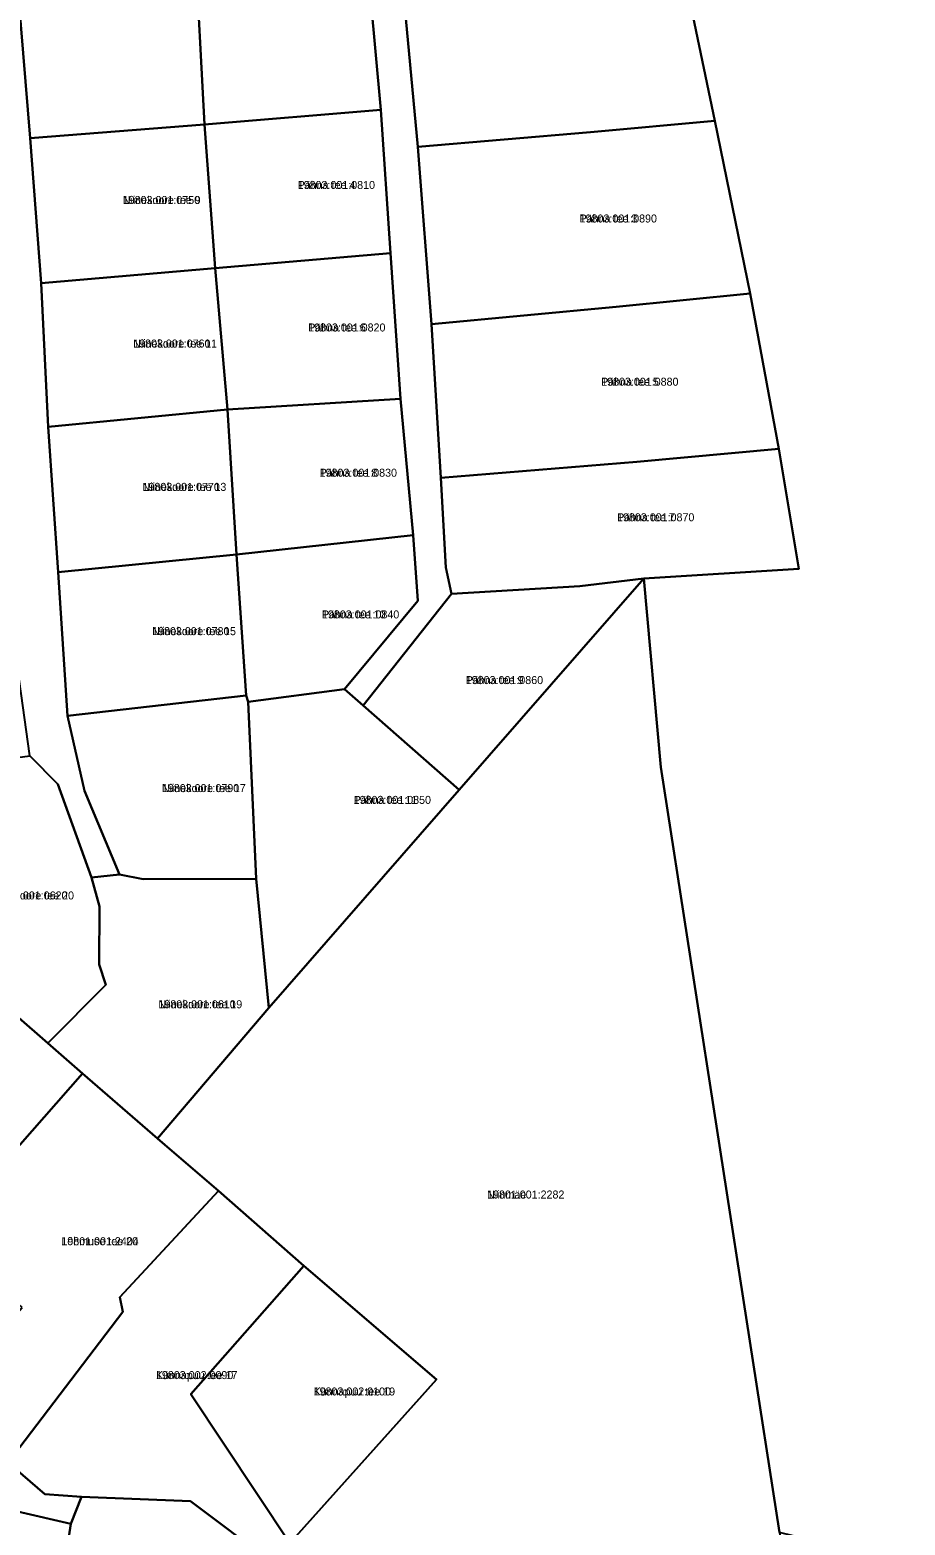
# Model space of a CAD drawing. Extents: x 516875 to 535633, y 6574491 to 6593094.
# Drawn here: x 521944.6 to 522108.7, y 6591928 to 6592208.3 of the extents above; entities that cross this region are included whole.
import ezdxf

# ---------------------------------------------------------------- set-up
doc = ezdxf.new("R2010")
doc.units = 0
for name, color, linetype in [('L_AADRESS', 7, 'Continuous'), ('PIIR', 7, 'Continuous'), ('TUNNUS', 7, 'Continuous')]:
    doc.layers.add(name, color=color, linetype=linetype)

msp = doc.modelspace()

# ---------------------------------------------------------------- linework, layer by layer
at = {"layer": 'PIIR'}
for points in [[(522017.36, 6592186.32), (522013.67, 6592225.81), (522015.96, 6592228.4), (522042.04, 6592236.68), (522062.47, 6592241.81), (522073.03, 6592191.23), (522049.72, 6592189.11)], [(521940.61, 6592236.6), (521942.91, 6592237.96), (521975.67, 6592236.53), (521975.53, 6592224.7), (521977.35, 6592190.49), (521944.62, 6592187.97)], [(521975.53, 6592224.7), (521975.67, 6592236.53), (521998.82, 6592228.79), (522007.53, 6592224.77), (522010.42, 6592193.3), (521977.35, 6592190.49)], [(521977.35, 6592190.49), (522010.42, 6592193.3), (522012.19, 6592166.37), (521979.31, 6592163.56)], [(521944.62, 6592187.97), (521977.35, 6592190.49), (521979.31, 6592163.56), (521946.72, 6592160.75)], [(522017.36, 6592186.32), (522049.72, 6592189.11), (522073.03, 6592191.23), (522079.69, 6592158.81), (522054.57, 6592156.34), (522019.89, 6592153.06)], [(521979.31, 6592163.56), (522012.19, 6592166.37), (522014.07, 6592139.09), (521981.63, 6592137.07)], [(521946.72, 6592160.75), (521979.31, 6592163.56), (521981.63, 6592137.07), (521947.99, 6592133.85)], [(522019.89, 6592153.06), (522054.57, 6592156.34), (522079.69, 6592158.81), (522085.03, 6592129.74), (522058.41, 6592127.27), (522021.68, 6592124.29)], [(521983.32, 6592109.89), (521949.86, 6592106.6), (521947.99, 6592133.85), (521981.63, 6592137.07)], [(521981.63, 6592137.07), (522014.07, 6592139.09), (522016.47, 6592113.56), (521983.32, 6592109.89)], [(522023.68, 6592102.54), (522022.57, 6592107.46), (522021.68, 6592124.29), (522058.41, 6592127.27), (522085.03, 6592129.74), (522088.79, 6592107.21), (522059.74, 6592105.41), (522047.74, 6592103.96)], [(521985.17, 6592083.5), (521983.32, 6592109.89), (522016.47, 6592113.56), (522017.32, 6592101.25), (522003.56, 6592084.66), (521985.53, 6592082.3)], [(521985.17, 6592083.5), (521951.66, 6592079.69), (521949.86, 6592106.6), (521983.32, 6592109.89)], [(522092.15, 6591881.49), (522040.1, 6591903.07), (521990, 6591920.93), (521993.36, 6591924.57), (522020.82, 6591955.28), (521995.95, 6591976.56), (521979.93, 6591990.62), (521969.89, 6591999.23), (521968.51, 6592000.46), (521989.41, 6592024.95), (522025.09, 6592065.82), (522059.74, 6592105.41), (522062.91, 6592070.06), (522085.15, 6591926.58)], [(522007.1, 6592081.63), (522023.68, 6592102.54), (522047.74, 6592103.96), (522059.74, 6592105.41), (522025.09, 6592065.82)], [(521961.38, 6592049.9), (521954.85, 6592065.61), (521951.66, 6592079.69), (521985.17, 6592083.5), (521985.53, 6592082.3), (521987.02, 6592049.12), (521965.83, 6592049.03)], [(521987.02, 6592049.12), (521985.53, 6592082.3), (522003.56, 6592084.66), (522007.1, 6592081.63), (522025.09, 6592065.82), (521989.41, 6592024.95)], [(521905.05, 6592066.86), (521944.54, 6592072.18), (521949.8, 6592066.84), (521956.14, 6592049.35), (521957.62, 6592043.92), (521957.58, 6592033.05), (521958.82, 6592029.22), (521947.95, 6592018.33), (521922.65, 6592040.34), (521920.48, 6592042.23), (521893.89, 6592065.37)], [(521958.82, 6592029.22), (521957.58, 6592033.05), (521957.62, 6592043.92), (521956.14, 6592049.35), (521961.38, 6592049.9), (521965.83, 6592049.03), (521987.02, 6592049.12), (521989.41, 6592024.95), (521968.51, 6592000.46), (521954.46, 6592012.61), (521947.95, 6592018.33)], [(521954.46, 6592012.61), (521927.9, 6591982.42), (521892.26, 6592014.38), (521910.39, 6592030.94), (521922.65, 6592040.34), (521947.95, 6592018.33)], [(521943.12, 6591968.75), (521927.9, 6591982.42), (521954.46, 6592012.61), (521968.51, 6592000.46), (521969.89, 6591999.23), (521979.93, 6591990.62), (521961.47, 6591970.68), (521962, 6591967.92), (521940.5, 6591939.68), (521921.02, 6591956.48), (521934.07, 6591971.5), (521940.4, 6591965.65)], [(521995.95, 6591976.56), (521974.79, 6591952.48), (521993.36, 6591924.57), (521990, 6591920.93), (521974.68, 6591932.42), (521954.24, 6591933.23), (521947.41, 6591933.73), (521940.5, 6591939.68), (521962, 6591967.92), (521961.47, 6591970.68), (521979.93, 6591990.62)], [(522020.82, 6591955.28), (521993.36, 6591924.57), (521974.79, 6591952.48), (521995.95, 6591976.56)], [(521887.4, 6591966.94), (521901.29, 6591973.58), (521921.02, 6591956.48), (521940.5, 6591939.68), (521947.41, 6591933.73), (521954.24, 6591933.23), (521952.28, 6591928.18), (521922.16, 6591935.12), (521894.09, 6591934.06), (521888.85, 6591963.96), (521888.12, 6591965.45)], [(521979.22, 6591916.15), (521951.52, 6591923.34), (521952.28, 6591928.18), (521954.24, 6591933.23), (521974.68, 6591932.42), (521990, 6591920.93), (522040.1, 6591903.07), (522092.15, 6591881.49), (522092.67, 6591878.12), (522098.22, 6591875.45), (522113.03, 6591865.8), (522106.01, 6591863.22), (522095.26, 6591870.23), (522083.15, 6591876.05), (522060.23, 6591885.71), (522039.87, 6591892.96), (522016.13, 6591900.78), (521990.87, 6591907.89), (521986.44, 6591912.91)]]:
    msp.add_lwpolyline(points, close=True, dxfattribs=at)
for points in [[(522207.55, 6591896.65), (522085.15, 6591926.58), (522062.91, 6592070.06), (522059.74, 6592105.41), (522088.79, 6592107.21), (522085.03, 6592129.74), (522079.69, 6592158.81), (522073.03, 6592191.23), (522062.47, 6592241.81), (522097.83, 6592242.41), (522155.84, 6592236.87)], [(521940.61, 6592236.6), (521944.62, 6592187.97), (521946.72, 6592160.75), (521947.99, 6592133.85), (521949.86, 6592106.6), (521951.66, 6592079.69), (521954.85, 6592065.61), (521961.38, 6592049.9), (521956.14, 6592049.35), (521949.8, 6592066.84), (521944.54, 6592072.18), (521941.31, 6592095.51), (521939.71, 6592122.44), (521938.04, 6592150.21), (521936.49, 6592176.65), (521934.69, 6592206.69), (521933.37, 6592230.79)], [(522013.67, 6592225.81), (522017.36, 6592186.32), (522019.89, 6592153.06), (522021.68, 6592124.29), (522022.57, 6592107.46), (522023.68, 6592102.54), (522007.1, 6592081.63), (522003.56, 6592084.66), (522017.32, 6592101.25), (522016.47, 6592113.56), (522014.07, 6592139.09), (522012.19, 6592166.37), (522010.42, 6592193.3), (522007.53, 6592224.77)], [(521922.16, 6591935.12), (521952.28, 6591928.18), (521951.52, 6591923.34)]]:
    msp.add_lwpolyline(points, dxfattribs=at)

# ---------------------------------------------------------------- texts
at = {"layer": 'L_AADRESS'}
for s, p in [('Pähna tee 4', (521994.81, 6592178.43)), ('Niinekoore tee 9', (521962, 6592175.62)), ('Pähna tee 3', (522047.69, 6592172.15)), ('Pähna tee 6', (521996.77, 6592151.72)), ('Niinekoore tee 11', (521963.95, 6592148.71)), ('Pähna tee 5', (522051.73, 6592141.55)), ('Pähna tee 8', (521998.93, 6592124.49)), ('Niinekoore tee 13', (521965.7, 6592121.84)), ('Pähna tee 7', (522054.71, 6592116.14)), ('Pähna tee 10', (521999.36, 6592097.93)), ('Niinekoore tee 15', (521967.51, 6592094.79)), ('Pähna tee 9', (522026.34, 6592085.62)), ('Niinekoore tee 17', (521969.34, 6592065.37)), ('Pähna tee 11', (522005.31, 6592063.16)), ('Niinekoore tee 20', (521937.13, 6592045.25)), ('Niinekoore tee 19', (521968.68, 6592024.85)), ('Niinmäe', (522030.33, 6591989.18)), ('Lõhmuse tee 20', (521950.48, 6591980.43)), ('Künnapuu tee 17', (521968.23, 6591955.33)), ('Künnapuu tee 19', (521997.8, 6591952.26))]:
    msp.add_text(s, height=1.5, dxfattribs=at).set_placement(p)
at = {"layer": 'TUNNUS'}
for s, p in [('19803:001:0810', (521994.81, 6592178.43)), ('19803:001:0750', (521962, 6592175.62)), ('19803:001:0890', (522047.69, 6592172.15)), ('19803:001:0820', (521996.77, 6592151.72)), ('19803:001:0760', (521963.95, 6592148.71)), ('19803:001:0880', (522051.73, 6592141.55)), ('19803:001:0830', (521998.93, 6592124.49)), ('19803:001:0770', (521965.7, 6592121.84)), ('19803:001:0870', (522054.71, 6592116.14)), ('19803:001:0840', (521999.36, 6592097.93)), ('19803:001:0780', (521967.51, 6592094.79)), ('19803:001:0860', (522026.34, 6592085.62)), ('19803:001:0790', (521969.34, 6592065.37)), ('19803:001:0850', (522005.31, 6592063.16)), ('19803:001:0620', (521937.13, 6592045.25)), ('19803:001:0610', (521968.68, 6592024.85)), ('19801:001:2282', (522030.33, 6591989.18)), ('19801:001:2404', (521950.48, 6591980.43)), ('19803:002:0090', (521968.23, 6591955.33)), ('19803:002:0100', (521997.8, 6591952.26))]:
    msp.add_text(s, height=1.5, dxfattribs=at).set_placement(p)

doc.saveas('drawing.dxf')
